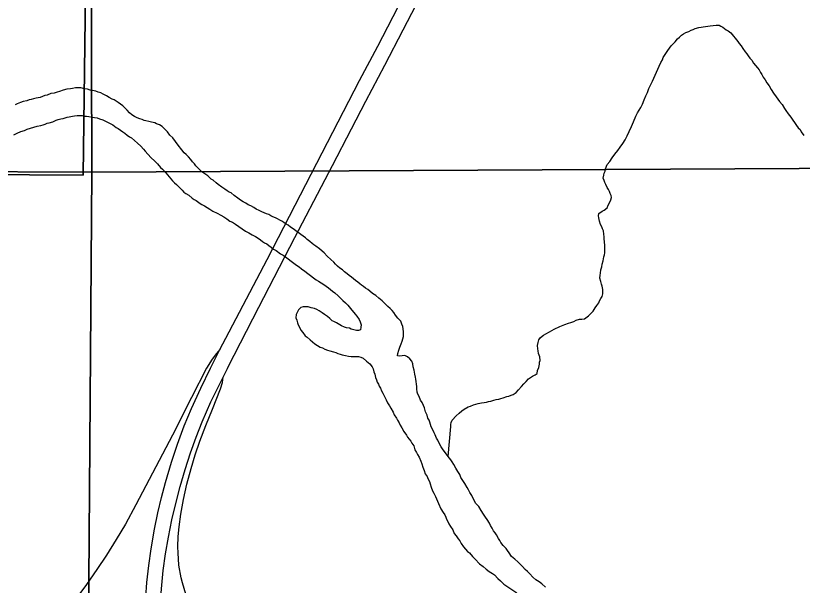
# Model space of a CAD drawing. Extents: x -17 to 88, y -5 to 22.
# Drawn here: x 5.65 to 6.404, y 17.754 to 18.3 of the extents above; entities that cross this region are included whole.
import ezdxf

# ---------------------------------------------------------------- set-up
doc = ezdxf.new("R2010")
doc.units = 0
for name, color, linetype in [('GM_X_Interchange_Ramps', 7, 'Continuous'), ('GM_X_Major_River', 7, 'Continuous'), ('GM_X_Minor_River', 7, 'Continuous'), ('GM_X_Section', 7, 'Continuous'), ('GM_X_Township', 7, 'Continuous'), ('GM_X_US_Route', 7, 'Continuous')]:
    doc.layers.add(name, color=color, linetype=linetype)

msp = doc.modelspace()

# ---------------------------------------------------------------- linework, layer by layer
at = {"layer": 'GM_X_Interchange_Ramps'}
for points in [[(5.84604, 17.98014), (5.84261, 17.97625), (5.83846, 17.9707), (5.83307, 17.96208), (5.8188, 17.93397), (5.80056, 17.89794), (5.7816, 17.86158), (5.76565, 17.83138), (5.75547, 17.81288), (5.74669, 17.79788), (5.73745, 17.78314), (5.72816, 17.76918), (5.71815, 17.75496), (5.7045, 17.73647), (5.67877, 17.7022), (5.66644, 17.68592), (5.65867, 17.67468)], [(5.84911, 17.64814), (5.84755, 17.65344), (5.84583, 17.65861), (5.83666, 17.68415), (5.81864, 17.73115), (5.81343, 17.74579), (5.81021, 17.75651), (5.80898, 17.76131), (5.80679, 17.77354), (5.8059, 17.7853), (5.80584, 17.79088), (5.80618, 17.80083), (5.80702, 17.8101), (5.80866, 17.82243), (5.81121, 17.83651), (5.81449, 17.85107), (5.81849, 17.86609), (5.82248, 17.87917), (5.82688, 17.89212), (5.83257, 17.90725), (5.839, 17.92276), (5.8466, 17.94249), (5.84845, 17.94841), (5.8491, 17.95368)]]:
    msp.add_lwpolyline(points, dxfattribs=at)
at = {"layer": 'GM_X_Major_River'}
for points in [[(5.73991, 18.22152), (5.73728, 18.22309), (5.73427, 18.22466), (5.73201, 18.22584), (5.72936, 18.22665), (5.7271, 18.22745), (5.72407, 18.22827), (5.7218, 18.22869), (5.71915, 18.2295), (5.71649, 18.22993), (5.71271, 18.23076), (5.71043, 18.2308), (5.70777, 18.23085), (5.70471, 18.23015), (5.70281, 18.2298), (5.69938, 18.22949), (5.69594, 18.22841), (5.69249, 18.22734), (5.6902, 18.22662), (5.68714, 18.22554), (5.68409, 18.22521), (5.68064, 18.22376), (5.67836, 18.22342), (5.67376, 18.22161), (5.67185, 18.22127), (5.66995, 18.22092), (5.66765, 18.2202), (5.66536, 18.21949), (5.66345, 18.21914), (5.66115, 18.21843), (5.65772, 18.21773), (5.65504, 18.21664), (5.65198, 18.21556), (5.65005, 18.21445)], [(5.9799, 18.04314), (5.97803, 18.04469), (5.97578, 18.04625), (5.97391, 18.04781), (5.97203, 18.04936), (5.96978, 18.05092), (5.96791, 18.05247), (5.96528, 18.05442), (5.96342, 18.05635), (5.96079, 18.05792), (5.95854, 18.05986), (5.95668, 18.06179), (5.95519, 18.06372), (5.9522, 18.06643), (5.94884, 18.06953), (5.94585, 18.07263), (5.94398, 18.07418), (5.94136, 18.07651), (5.93799, 18.07923), (5.93611, 18.08041), (5.93423, 18.08158), (5.93199, 18.08352), (5.92974, 18.08546), (5.92787, 18.08701), (5.92562, 18.08857), (5.92337, 18.09013), (5.92112, 18.09207), (5.91887, 18.09364), (5.91625, 18.09558), (5.91361, 18.09715), (5.91137, 18.09909), (5.90949, 18.10027), (5.90724, 18.10183), (5.90536, 18.103), (5.89934, 18.10615), (5.8967, 18.10734), (5.89481, 18.10813), (5.89293, 18.10931), (5.89067, 18.11011), (5.8884, 18.11091), (5.88614, 18.11209), (5.8835, 18.11328), (5.88086, 18.11447), (5.87861, 18.11603), (5.8756, 18.11761), (5.87296, 18.11879), (5.87071, 18.12035), (5.86845, 18.12153), (5.86582, 18.1231), (5.86319, 18.12505), (5.85982, 18.12777), (5.85682, 18.13011), (5.85494, 18.1309), (5.85306, 18.13207), (5.85081, 18.13363), (5.8478, 18.13559), (5.84443, 18.13831), (5.84256, 18.13986), (5.83956, 18.1422), (5.83768, 18.14337), (5.83432, 18.14647), (5.83244, 18.14765), (5.82981, 18.14959), (5.82682, 18.15231), (5.82496, 18.15424), (5.82309, 18.15618), (5.82161, 18.1581), (5.81974, 18.16004), (5.81826, 18.16196), (5.81603, 18.16466), (5.81379, 18.16698), (5.81192, 18.16854), (5.80969, 18.17124), (5.80597, 18.17586), (5.80337, 18.17933), (5.80078, 18.18279), (5.79817, 18.1855), (5.79594, 18.18858), (5.79371, 18.1909), (5.79071, 18.19361), (5.78808, 18.19518), (5.78544, 18.19637), (5.78356, 18.19716), (5.78053, 18.19798), (5.77788, 18.19841), (5.77523, 18.19922), (5.77334, 18.19963), (5.77145, 18.20043), (5.76919, 18.20123), (5.76692, 18.20203), (5.76428, 18.20322), (5.76165, 18.20479), (5.7594, 18.20673), (5.75717, 18.20943), (5.75531, 18.21136), (5.75307, 18.21368), (5.74857, 18.2168), (5.74669, 18.21798), (5.74481, 18.21915), (5.74292, 18.21994), (5.73991, 18.22152)], [(5.64876, 18.18562), (5.65183, 18.18746), (5.65528, 18.18891), (5.65872, 18.18999), (5.6614, 18.19108), (5.67096, 18.19394), (5.6744, 18.19463), (5.67669, 18.19535), (5.67861, 18.19608), (5.68052, 18.1968), (5.68243, 18.19714), (5.68587, 18.19822), (5.68932, 18.19967), (5.69123, 18.2004), (5.69353, 18.20112), (5.69581, 18.20145), (5.69773, 18.20218), (5.69964, 18.20252), (5.70154, 18.20286), (5.70498, 18.20356), (5.70689, 18.2039), (5.70917, 18.20424), (5.71183, 18.20419), (5.71411, 18.20415), (5.71639, 18.20373), (5.71829, 18.20369), (5.72056, 18.20327), (5.72397, 18.20283), (5.72587, 18.20241), (5.72852, 18.20198), (5.73079, 18.20118), (5.73381, 18.19999), (5.7372, 18.1984), (5.74021, 18.19683), (5.7436, 18.19525), (5.7466, 18.19291), (5.74848, 18.19174)], [(5.74848, 18.19174), (5.75073, 18.19018), (5.75298, 18.18862), (5.75486, 18.18744), (5.75711, 18.1855), (5.75936, 18.18394), (5.76124, 18.18277), (5.76723, 18.17772), (5.77022, 18.17501), (5.77282, 18.17192), (5.77431, 18.16999), (5.77692, 18.16729), (5.78027, 18.16381), (5.78326, 18.16071), (5.78625, 18.158), (5.78923, 18.15453), (5.7911, 18.15297), (5.79407, 18.1495), (5.79594, 18.14757), (5.79742, 18.14564), (5.79891, 18.14371), (5.80077, 18.14178), (5.80264, 18.13985), (5.80451, 18.13829), (5.80637, 18.13636), (5.80973, 18.13288), (5.8116, 18.13095), (5.81347, 18.12939), (5.8161, 18.12782), (5.81947, 18.1251), (5.82135, 18.12393), (5.82323, 18.12276), (5.82698, 18.12003), (5.82886, 18.11885), (5.83112, 18.11767), (5.83375, 18.1161), (5.83638, 18.11454), (5.83939, 18.11258), (5.84353, 18.11061), (5.84692, 18.10864), (5.84993, 18.10707), (5.85255, 18.10512), (5.85556, 18.10317), (5.8582, 18.10198), (5.86082, 18.10003), (5.87058, 18.09339), (5.8736, 18.09182), (5.87698, 18.08986), (5.87999, 18.08828), (5.88263, 18.08672), (5.88488, 18.08515), (5.88675, 18.0836), (5.88863, 18.08243), (5.89089, 18.08124), (5.89276, 18.07969), (5.89501, 18.07813), (5.89726, 18.07619), (5.8999, 18.075), (5.90402, 18.07189), (5.90665, 18.07032), (5.9089, 18.06876), (5.91153, 18.06681), (5.91415, 18.06486), (5.91678, 18.06292), (5.9194, 18.06097), (5.92203, 18.0594), (5.92428, 18.05746), (5.92728, 18.05513), (5.93028, 18.05279), (5.9329, 18.05084), (5.93553, 18.0489), (5.93815, 18.04695), (5.9404, 18.04539), (5.94303, 18.04382), (5.94567, 18.04225), (5.94792, 18.04069), (5.95017, 18.03913), (5.95204, 18.03758), (5.95392, 18.03602), (5.95617, 18.03446), (5.95915, 18.03137), (5.96102, 18.02982), (5.96363, 18.02711), (5.96625, 18.02478), (5.96849, 18.02246), (5.97109, 18.01938), (5.97556, 18.01398), (5.97704, 18.01205), (5.97926, 18.00897), (5.98036, 18.00667), (5.98144, 18.00361), (5.98102, 18.00134), (5.9806, 17.99907), (5.97869, 17.99835), (5.97678, 17.99838), (5.97413, 17.99881), (5.97187, 17.99961), (5.96998, 18.00041), (5.96733, 18.00084), (5.96544, 18.00163), (5.96242, 18.00283)], [(6.12151, 17.78759), (6.12002, 17.78952), (6.11741, 17.79223), (6.11519, 17.79531), (6.11408, 17.79723), (6.11298, 17.79914), (6.11076, 17.8026), (6.10966, 17.80452), (6.10817, 17.80645), (6.10669, 17.80876), (6.10522, 17.81144), (6.10413, 17.81374), (6.10191, 17.8172), (6.10043, 17.8195), (6.09858, 17.8222), (6.09636, 17.82566), (6.09415, 17.82949), (6.09117, 17.83259), (6.08897, 17.83681), (6.08713, 17.84026), (6.08528, 17.84295), (6.08419, 17.84563), (6.08271, 17.84793), (6.0805, 17.85177), (6.07681, 17.85754), (6.07572, 17.86022), (6.07387, 17.86329), (6.07203, 17.86636), (6.07019, 17.86981), (6.06834, 17.87251), (6.06724, 17.87442), (6.06463, 17.87751), (6.06204, 17.88098), (6.05981, 17.88406), (6.05796, 17.88675), (6.05613, 17.8902), (6.05466, 17.89327), (6.05356, 17.89518), (6.05209, 17.89825), (6.05137, 17.90016), (6.04953, 17.90361), (6.04844, 17.90591), (6.04772, 17.9082), (6.047, 17.9105), (6.04628, 17.91241), (6.04517, 17.91433), (6.04446, 17.917), (6.043, 17.92044), (6.04193, 17.92426), (6.04084, 17.92656), (6.03975, 17.92924), (6.03827, 17.93154), (6.03681, 17.93499), (6.03571, 17.93729), (6.03499, 17.9392), (6.03467, 17.94224), (6.03471, 17.94452), (6.0337, 17.95176), (6.03336, 17.95366), (6.03265, 17.95633), (6.0323, 17.95824), (6.03196, 17.96014), (6.03126, 17.96357), (6.03093, 17.96624), (6.02984, 17.96892), (6.02798, 17.97123), (6.02574, 17.97317), (6.0231, 17.97436), (6.02043, 17.97403), (6.01814, 17.97369), (6.01625, 17.97411), (6.01629, 17.97638), (6.01749, 17.9794), (6.01831, 17.98242), (6.0195, 17.98544), (6.02069, 17.98807), (6.02112, 17.99034), (6.02192, 17.99261), (6.02196, 17.99489), (6.022, 17.99716), (6.02167, 17.99983), (6.02134, 18.00211), (6.02024, 18.00441), (6.01915, 18.00709), (6.01654, 18.01018), (6.01431, 18.01288), (6.01246, 18.01557), (6.01098, 18.01749), (6.00911, 18.01943), (6.00687, 18.02137), (6.00388, 18.02408), (6.00127, 18.02679), (5.99827, 18.02912), (5.99528, 18.03184), (5.99227, 18.03379), (5.98966, 18.03612), (5.98778, 18.03767), (5.98552, 18.03885), (5.98365, 18.04041), (5.98177, 18.04158), (5.9799, 18.04314)], [(5.96242, 18.00283), (5.95753, 18.00558), (5.95527, 18.00676), (5.95339, 18.00755), (5.95115, 18.00987), (5.9489, 18.01181), (5.94628, 18.01376), (5.94403, 18.01532), (5.94102, 18.01728), (5.93876, 18.01846), (5.93649, 18.01926), (5.93347, 18.02007), (5.93044, 18.02089), (5.92854, 18.02093), (5.92588, 18.02097), (5.92359, 18.02026), (5.92126, 18.01802), (5.9189, 18.01351), (5.91884, 18.01047), (5.91956, 18.00818), (5.92027, 18.00551), (5.92099, 18.0036), (5.92247, 18.00091), (5.92356, 17.99861), (5.92542, 17.9963), (5.92764, 17.99322), (5.92952, 17.99205), (5.93251, 17.98933), (5.93476, 17.98739), (5.937, 17.98545), (5.93964, 17.98388), (5.94189, 17.98232), (5.94416, 17.98152), (5.94641, 17.98034), (5.94906, 17.97953), (5.95133, 17.97873), (5.95473, 17.97791), (5.957, 17.9771), (5.95888, 17.97631), (5.96115, 17.97551), (5.96304, 17.97509), (5.96645, 17.97427), (5.9691, 17.97384), (5.97176, 17.97341), (5.9748, 17.97336), (5.9767, 17.97332), (5.9786, 17.97329), (5.98087, 17.97286), (5.98313, 17.97168), (5.9865, 17.96896), (5.98949, 17.96625), (5.99172, 17.96355), (5.99283, 17.96163), (5.99353, 17.95858), (5.99425, 17.95629), (5.99495, 17.95324), (5.99605, 17.95094), (5.99677, 17.94865), (5.99787, 17.94673), (5.9986, 17.94481), (5.9997, 17.94289), (6.0008, 17.94059), (6.0019, 17.9383), (6.00337, 17.93561), (6.0052, 17.93178), (6.00667, 17.92909), (6.00851, 17.92602), (6.00961, 17.92372), (6.01182, 17.91988), (6.01292, 17.91759), (6.01513, 17.91413), (6.01624, 17.91221), (6.01771, 17.9099), (6.01881, 17.9076), (6.02028, 17.90492), (6.02212, 17.90146), (6.02472, 17.898), (6.02582, 17.89608), (6.02731, 17.89415), (6.02879, 17.89223), (6.02989, 17.89031), (6.03175, 17.88762), (6.03282, 17.8838), (6.03429, 17.88149), (6.0354, 17.87957), (6.03687, 17.87689), (6.03832, 17.87306), (6.03941, 17.87038), (6.04049, 17.86733), (6.04158, 17.86427), (6.04265, 17.86083), (6.04451, 17.85852), (6.04524, 17.85661), (6.0467, 17.85354), (6.04742, 17.85125), (6.0485, 17.84819), (6.04958, 17.84475), (6.05105, 17.84245), (6.05252, 17.83938), (6.05543, 17.83249), (6.05762, 17.82751)], [(6.05762, 17.82751), (6.05983, 17.82406), (6.06131, 17.82175), (6.06241, 17.81945), (6.06314, 17.81754), (6.06423, 17.81524), (6.06533, 17.81294), (6.06681, 17.81063), (6.06903, 17.80718), (6.07048, 17.80373), (6.07234, 17.80142), (6.07419, 17.79873), (6.07567, 17.7968), (6.07714, 17.79411), (6.07937, 17.79103), (6.08123, 17.78872), (6.08308, 17.78641), (6.08496, 17.78524), (6.08794, 17.78176), (6.09055, 17.77906), (6.09465, 17.7748), (6.09803, 17.77208), (6.10102, 17.76975), (6.10402, 17.76741), (6.10703, 17.76546), (6.10891, 17.76428), (6.11226, 17.7608), (6.11488, 17.75848), (6.11786, 17.75538), (6.13025, 17.7468)], [(6.15773, 17.75236), (6.15436, 17.75546), (6.15174, 17.75741), (6.14873, 17.75937), (6.14574, 17.76208), (6.14276, 17.76517), (6.14052, 17.76749), (6.13828, 17.76943), (6.13566, 17.77214), (6.13342, 17.77446), (6.13119, 17.77678), (6.12857, 17.77911), (6.1252, 17.78183), (6.12298, 17.78529), (6.12151, 17.78759)]]:
    msp.add_lwpolyline(points, dxfattribs=at)
at = {"layer": 'GM_X_Minor_River'}
for points in [[(6.20846, 18.108), (6.20889, 18.11027), (6.21197, 18.11249), (6.21389, 18.11359), (6.21697, 18.11582), (6.21778, 18.11846), (6.21935, 18.12109), (6.22053, 18.12334), (6.22096, 18.12562), (6.22061, 18.12752), (6.21989, 18.12943), (6.21916, 18.13134), (6.21806, 18.13327), (6.21695, 18.13518), (6.21549, 18.13825), (6.21476, 18.14016), (6.21404, 18.14207), (6.21294, 18.14437), (6.21375, 18.14702), (6.21417, 18.14891), (6.21496, 18.15079), (6.21539, 18.15306), (6.21698, 18.15721), (6.21932, 18.1602), (6.22167, 18.16358), (6.2244, 18.16732), (6.22712, 18.17069), (6.22946, 18.17406), (6.23181, 18.17744), (6.23415, 18.18081), (6.23613, 18.18495), (6.23811, 18.18909), (6.24009, 18.19361), (6.24208, 18.19813), (6.24446, 18.20378), (6.24604, 18.20679), (6.24761, 18.20942), (6.24918, 18.21205), (6.25076, 18.21506), (6.25236, 18.21921), (6.25395, 18.22298), (6.25553, 18.22636), (6.25674, 18.23014), (6.25871, 18.2339), (6.2603, 18.23729), (6.26665, 18.2516), (6.26823, 18.25499), (6.2698, 18.25762), (6.2706, 18.25988), (6.27178, 18.26176), (6.27374, 18.26476), (6.27491, 18.26664), (6.27648, 18.26889), (6.27804, 18.27113), (6.27997, 18.273), (6.28191, 18.27486), (6.28425, 18.27785), (6.28617, 18.27934), (6.28811, 18.2812), (6.29004, 18.28268), (6.29234, 18.28378), (6.29502, 18.28487), (6.29732, 18.28597), (6.29924, 18.28669), (6.30116, 18.28779), (6.3046, 18.28849), (6.30688, 18.28883), (6.30879, 18.28917), (6.31108, 18.28951), (6.31336, 18.28984), (6.31565, 18.29018), (6.31832, 18.29051), (6.32137, 18.29084), (6.32403, 18.29079), (6.32591, 18.28999), (6.32779, 18.28882), (6.33079, 18.28649), (6.33267, 18.28531), (6.33529, 18.28336), (6.34199, 18.27526), (6.34347, 18.27334), (6.34533, 18.27102), (6.3468, 18.26834), (6.34903, 18.26526), (6.35051, 18.26333), (6.35199, 18.26141), (6.35347, 18.2591), (6.35534, 18.25717), (6.35719, 18.25448), (6.35904, 18.25216), (6.3609, 18.24985), (6.36239, 18.24792), (6.36386, 18.24562), (6.36497, 18.2437), (6.36644, 18.24101), (6.36829, 18.23832), (6.36976, 18.23563), (6.37198, 18.23255), (6.37382, 18.2291), (6.37604, 18.22564), (6.37864, 18.22218)], [(6.37864, 18.22218), (6.38049, 18.21986), (6.38197, 18.21756), (6.38458, 18.21485), (6.38679, 18.21101), (6.38789, 18.20909), (6.39012, 18.20601), (6.39271, 18.20255), (6.39457, 18.19986), (6.39642, 18.19754), (6.39827, 18.19485), (6.39975, 18.19254), (6.40162, 18.19099), (6.40272, 18.18869), (6.40532, 18.18523)], [(6.06463, 17.87751), (6.06707, 17.90633), (6.06711, 17.90822), (6.06752, 17.91011), (6.06832, 17.91238), (6.0722, 17.91648), (6.07529, 17.91909), (6.07762, 17.92132), (6.07992, 17.9228), (6.08377, 17.925), (6.08606, 17.92572), (6.08875, 17.92719), (6.09333, 17.92824), (6.09639, 17.92895), (6.09906, 17.92927), (6.10134, 17.92961), (6.10326, 17.93034), (6.10554, 17.93067), (6.10822, 17.93138), (6.11051, 17.9321), (6.11318, 17.93243), (6.1151, 17.93316), (6.11739, 17.93387), (6.12083, 17.93495), (6.12274, 17.93529), (6.12504, 17.93639), (6.12696, 17.93711), (6.12965, 17.93896), (6.13198, 17.94158), (6.1347, 17.94456), (6.13703, 17.94718), (6.13935, 17.94941), (6.14168, 17.95203), (6.14553, 17.95461), (6.14783, 17.95571), (6.14976, 17.95719), (6.15019, 17.95984), (6.15139, 17.96286), (6.1522, 17.96588), (6.15224, 17.96778), (6.15265, 17.96967), (6.15234, 17.97309), (6.15125, 17.97615), (6.15092, 17.97882), (6.15058, 17.98072), (6.15026, 17.98377), (6.15069, 17.9868), (6.1515, 17.98944), (6.15307, 17.99169), (6.15577, 17.99392), (6.15807, 17.99501), (6.16153, 17.99685), (6.16614, 17.99942), (6.17151, 18.00198), (6.17649, 18.00417), (6.17993, 18.00524), (6.18222, 18.00596), (6.18491, 18.00705), (6.18721, 18.00814), (6.19027, 18.00923), (6.19255, 18.00918), (6.19522, 18.00951), (6.19908, 18.01248), (6.20101, 18.01434), (6.20334, 18.01696), (6.2053, 18.01996), (6.20686, 18.02221), (6.20881, 18.02483), (6.20961, 18.02671), (6.21079, 18.02897), (6.21196, 18.03085), (6.21277, 18.03349), (6.21282, 18.03577), (6.21285, 18.03767), (6.21215, 18.04072), (6.21142, 18.04263), (6.21071, 18.0453), (6.21001, 18.04835), (6.21007, 18.05139), (6.21048, 18.05328), (6.21092, 18.05631), (6.21174, 18.05933), (6.21216, 18.06198), (6.21298, 18.065), (6.21381, 18.06879), (6.21423, 18.07068), (6.21464, 18.07257), (6.21469, 18.07523), (6.21473, 18.07713), (6.21478, 18.07978), (6.21446, 18.0832), (6.21414, 18.08625), (6.21417, 18.08815), (6.21384, 18.09043), (6.21352, 18.09385), (6.21242, 18.09577), (6.21169, 18.09769), (6.21059, 18.09999), (6.20951, 18.10304), (6.20881, 18.10609), (6.20846, 18.108)]]:
    msp.add_lwpolyline(points, dxfattribs=at)
at = {"layer": 'GM_X_Section'}
for points in [[(4.72971, 19.15674), (5.72057, 19.1483), (5.72325, 18.14993), (4.72866, 18.15461)], [(6.71331, 19.15935), (6.70875, 18.15498), (5.72325, 18.14993), (5.72057, 19.1483)], [(5.72325, 18.14993), (5.71596, 17.14827), (4.72799, 17.15249), (4.72866, 18.15461)], [(5.72325, 18.14993), (6.70875, 18.15498), (6.70378, 17.14986), (5.71596, 17.14827)]]:
    msp.add_lwpolyline(points, close=True, dxfattribs=at)
at = {"layer": 'GM_X_Township'}
for points in [[(5.04642, 18.15132), (5.71493, 18.14695), (5.72146, 18.64719), (5.72251, 19.14908), (6.25341, 19.15265), (6.96905, 19.15582), (7.22615, 19.15355), (7.73606, 19.14905), (8.23597, 19.14463), (8.73312, 19.14356), (8.73479, 19.41382), (8.72745, 19.88999), (8.72808, 20.16459), (7.71772, 20.16653), (7.72055, 20.66957), (7.72185, 20.9)], [(8.70899, 14.1), (8.71637, 14.77277), (8.72431, 15.89058), (8.72612, 16.14986), (8.72734, 16.29931), (8.73174, 17.13949), (8.72413, 18.13831), (8.73312, 19.14356), (8.23597, 19.14463), (7.73606, 19.14905), (7.22615, 19.15355), (6.96905, 19.15582), (6.25341, 19.15265), (5.72251, 19.14908), (5.72146, 18.64719), (5.71493, 18.14695), (5.04642, 18.15132)]]:
    msp.add_lwpolyline(points, dxfattribs=at)
at = {"layer": 'GM_X_US_Route'}
for points in [[(5.94688, 18.14293), (5.95397, 18.15651), (5.97197, 18.19154), (5.98577, 18.21794), (6.00408, 18.25266), (6.02157, 18.28629), (6.06718, 18.37463)], [(5.77495, 17.74277), (5.77614, 17.75698), (5.77794, 17.77301), (5.78022, 17.78898), (5.78345, 17.80795), (5.78669, 17.82374), (5.79011, 17.83823), (5.79394, 17.85262), (5.79975, 17.87225), (5.80539, 17.88933), (5.81181, 17.9068), (5.81877, 17.92339), (5.82782, 17.94313), (5.83702, 17.96214), (5.84604, 17.98014), (5.85163, 17.99095), (5.89126, 18.06631), (5.91796, 18.11828), (5.95424, 18.18838), (5.97984, 18.23792), (5.99711, 18.27086), (6.0215, 18.31798)], [(5.85402, 17.96351), (5.88341, 18.02048), (5.91787, 18.08733), (5.94688, 18.14293)], [(5.79169, 17.64432), (5.79125, 17.64765), (5.79005, 17.65963), (5.78883, 17.6764), (5.78821, 17.69133), (5.78801, 17.70689), (5.78828, 17.72245), (5.78908, 17.73924), (5.79026, 17.75414), (5.79182, 17.76837), (5.79405, 17.78441), (5.79676, 17.80037), (5.80006, 17.81684), (5.80399, 17.83382), (5.80795, 17.84887), (5.81267, 17.865), (5.81788, 17.88098), (5.8234, 17.8962), (5.82904, 17.91085), (5.83726, 17.93), (5.8491, 17.95368), (5.8532, 17.96192), (5.85402, 17.96351)]]:
    msp.add_lwpolyline(points, dxfattribs=at)

doc.saveas('drawing.dxf')
